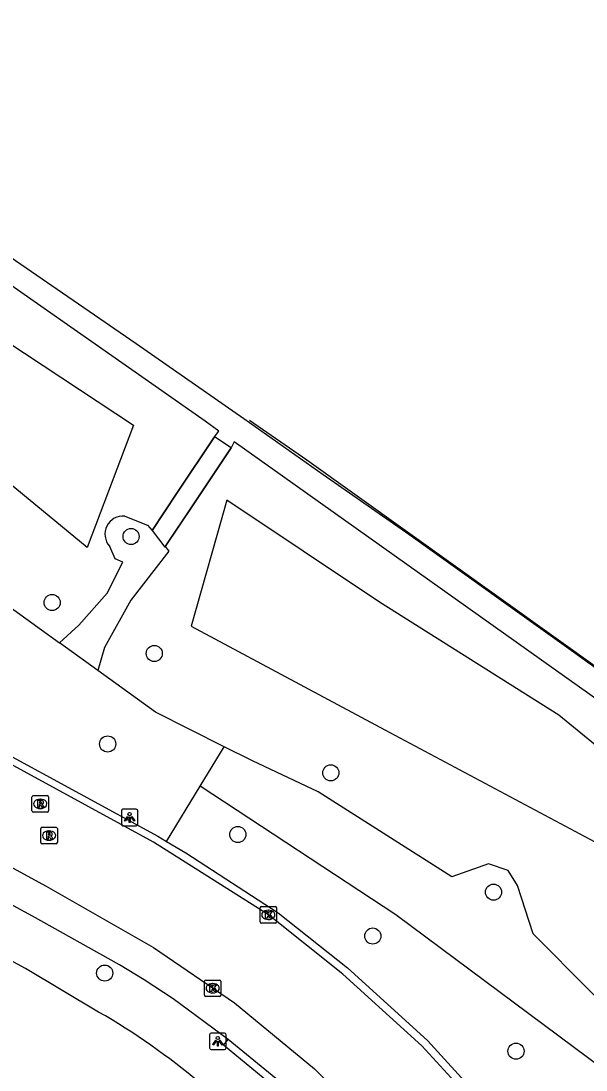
# Model space of a CAD drawing. Extents: x 163686 to 164493, y 382719 to 383870.
# Drawn here: x 164256.8 to 164291.1, y 383570.6 to 383634.1 of the extents above; entities that cross this region are included whole.
import ezdxf

# ---------------------------------------------------------------- set-up
doc = ezdxf.new("R2010")
doc.units = 0
for name, color, linetype in [('IMGEO_Boom', 7, 'Continuous'), ('IMGEO_Dek', 7, 'Continuous'), ('IMGEO_Geluidsscherm', 7, 'Continuous'), ('IMGEO_Groenvoorziening', 7, 'Continuous'), ('IMGEO_Hek', 7, 'Continuous'), ('IMGEO_Kolk', 7, 'Continuous'), ('IMGEO_Lichtpunt', 7, 'Continuous'), ('IMGEO_Rijbaan_lokaal_open', 7, 'Continuous'), ('IMGEO_Rioolput', 7, 'Continuous'), ('IMGEO_Spoorbaan_halfverhard', 7, 'Continuous'), ('IMGEO_Voetpad_open', 7, 'Continuous'), ('IMGEO_Waterloop', 7, 'Continuous')]:
    doc.layers.add(name, color=color, linetype=linetype)

msp = doc.modelspace()

# ---------------------------------------------------------------- linework, layer by layer
at = {"layer": 'IMGEO_Boom'}
for centre in [(164263.503, 383602.89), (164258.722, 383598.89), (164264.906, 383595.805), (164262.084, 383590.324), (164275.597, 383588.574), (164269.967, 383584.84), (164285.452, 383581.349), (164278.141, 383578.689), (164261.906, 383576.447), (164286.814, 383571.717)]:
    msp.add_circle(centre, 0.489, dxfattribs=at)
at = {"layer": 'IMGEO_Dek'}
msp.add_lwpolyline([(164269.566, 383608.252), (164269.509, 383608.29), (164268.561, 383608.923), (164266.282, 383605.508), (164264.777, 383603.255), (164265.553, 383602.24), (164267.266, 383604.806)], close=True, dxfattribs=at)
at = {"layer": 'IMGEO_Geluidsscherm'}
msp.add_lwpolyline([(164178.308, 383670.341), (164190.292, 383662.961), (164204.809, 383653.797), (164214.604, 383647.472), (164219.024, 383644.671), (164226.447, 383639.812), (164234.147, 383634.711), (164245.425, 383627.125), (164252.983, 383622.013), (164263.817, 383614.57), (164270.329, 383610.044), (164275.137, 383606.636), (164280.317, 383603.031), (164290.149, 383596.013), (164297.866, 383590.452), (164311.726, 383580.275), (164322.5, 383572.229), (164334.481, 383563.116)], dxfattribs=at)
at = {"layer": 'IMGEO_Groenvoorziening'}
for points in [[(164187.003, 383643.289), (164189.344, 383637.461), (164190.956, 383634.136), (164192.848, 383630.901), (164194.653, 383628.404), (164197.967, 383625.14), (164200.958, 383622.741), (164203.452, 383621.656), (164206.907, 383620.347), (164211.26, 383619.618), (164217.841, 383620.414), (164220.774, 383620.363), (164228.061, 383617.214), (164236.144, 383613.287), (164240.65, 383610.564), (164246.686, 383605.84), (164250.858, 383602.453), (164259.176, 383596.446)], [(164268.561, 383608.923), (164268.809, 383609.278), (164267.99, 383609.881), (164253.179, 383620.224), (164236.524, 383631.543), (164222.865, 383640.287)], [(164263.119, 383604.126), (164264.494, 383603.581), (164264.777, 383603.255), (164266.282, 383605.508), (164268.561, 383608.923)], [(164269.566, 383608.252), (164269.509, 383608.29), (164268.561, 383608.923)], [(164337.56, 383552.372), (164337.744, 383552.779), (164338.14, 383554.352), (164338.056, 383556.098), (164337.618, 383557.631), (164336.697, 383559.143), (164333.432, 383562.136), (164333.362, 383562.188), (164297.287, 383589.051), (164269.744, 383608.623), (164269.566, 383608.252)], [(164269.566, 383608.252), (164267.266, 383604.806), (164265.576, 383602.275), (164265.797, 383602.004), (164263.487, 383599.038), (164261.884, 383596.17), (164261.485, 383594.779)], [(164259.176, 383596.446), (164260.335, 383597.514), (164262.054, 383599.454), (164263.012, 383601.33), (164262.536, 383601.532), (164262.206, 383602.293)], [(164261.485, 383594.779), (164259.176, 383596.446)], [(164269.15, 383590.155), (164264.991, 383592.246), (164261.485, 383594.779)], [(164267.688, 383587.765), (164269.15, 383590.155)], [(164337.56, 383552.372), (164337.354, 383551.914), (164335.748, 383549.856), (164333.439, 383548.423), (164330.157, 383548.062), (164310.654, 383562.875), (164304.84, 383567.609), (164304.781, 383571.705), (164303.905, 383572.867), (164302.938, 383573.494), (164301.585, 383573.388), (164297.852, 383570.444), (164294.748, 383571.879), (164287.858, 383578.832), (164286.909, 383581.758), (164286.346, 383582.668), (164285.151, 383583.062), (164282.935, 383582.272), (164274.841, 383587.429), (164270.853, 383589.3), (164269.15, 383590.155)], [(164265.642, 383584.422), (164267.688, 383587.765)], [(164300.779, 383564.259), (164297.466, 383566.625), (164279.545, 383579.974), (164267.688, 383587.765)]]:
    msp.add_lwpolyline(points, dxfattribs=at)
msp.add_arc((164263.023, 383603.03), 1.1, 85.00076, 222.04432, dxfattribs=at)
at = {"layer": 'IMGEO_Hek'}
msp.add_lwpolyline([(164270.665, 383609.932), (164274.138, 383607.527), (164298.099, 383590.383), (164317.574, 383576.056), (164335.508, 383562.46)], dxfattribs=at)
at = {"layer": 'IMGEO_Kolk'}
for p, q in [((164271.316, 383579.547), (164271.316, 383580.399)), ((164271.391, 383580.473), (164272.243, 383580.473)), ((164271.804, 383580.253), (164271.829, 383580.253)), ((164272.317, 383580.399), (164272.317, 383579.547)), ((164272.243, 383579.473), (164271.391, 383579.473)), ((164271.827, 383579.693), (164271.802, 383579.693)), ((164267.945, 383575.101), (164267.945, 383575.953)), ((164268.02, 383576.027), (164268.872, 383576.027)), ((164268.433, 383575.807), (164268.458, 383575.807)), ((164268.946, 383575.953), (164268.946, 383575.101)), ((164268.872, 383575.027), (164268.02, 383575.027)), ((164268.456, 383575.247), (164268.431, 383575.247))]:
    msp.add_line(p, q, dxfattribs=at)
for points in [[(164271.316, 383579.547), (164271.316, 383580.399)], [(164271.391, 383580.473), (164272.243, 383580.473)], [(164271.637, 383580.173), (164271.76, 383580.173), (164271.76, 383580.022), (164271.89, 383580.173), (164272.054, 383580.173), (164271.908, 383580.022), (164272.061, 383579.773), (164271.909, 383579.773), (164271.824, 383579.937), (164271.76, 383579.87), (164271.76, 383579.773), (164271.637, 383579.773), (164271.637, 383580.173)], [(164272.317, 383580.399), (164272.317, 383579.547)], [(164272.243, 383579.473), (164271.391, 383579.473)], [(164267.945, 383575.101), (164267.945, 383575.953)], [(164268.02, 383576.027), (164268.872, 383576.027)], [(164268.266, 383575.727), (164268.389, 383575.727), (164268.389, 383575.576), (164268.519, 383575.727), (164268.683, 383575.727), (164268.537, 383575.576), (164268.69, 383575.327), (164268.538, 383575.327), (164268.453, 383575.491), (164268.389, 383575.424), (164268.389, 383575.327), (164268.266, 383575.327), (164268.266, 383575.727)], [(164268.946, 383575.953), (164268.946, 383575.101)], [(164268.872, 383575.027), (164268.02, 383575.027)]]:
    msp.add_lwpolyline(points, dxfattribs=at)
for centre, start, end in [((164271.393, 383580.397), 91.55205, 178.44795), ((164271.393, 383580.397), 91.55205, 178.44795), ((164272.241, 383580.397), 1.55205, 88.44795), ((164272.241, 383580.397), 1.55205, 88.44795), ((164271.393, 383579.549), 181.55205, 268.44795), ((164271.393, 383579.549), 181.55205, 268.44795), ((164272.241, 383579.549), 271.55205, 358.44795), ((164272.241, 383579.549), 271.55205, 358.44795), ((164268.022, 383575.951), 91.55205, 178.44795), ((164268.022, 383575.951), 91.55205, 178.44795), ((164268.87, 383575.951), 1.55205, 88.44795), ((164268.87, 383575.951), 1.55205, 88.44795), ((164268.022, 383575.103), 181.55205, 268.44795), ((164268.022, 383575.103), 181.55205, 268.44795), ((164268.87, 383575.103), 271.55205, 358.44795), ((164268.87, 383575.103), 271.55205, 358.44795)]:
    msp.add_arc(centre, 0.0765, start, end, dxfattribs=at)
for centre, major_axis, ratio, start_param, end_param in [((164271.803, 383579.973), (-0.387, 0.002), 0.722429, 4.712389, 7.853982), ((164271.828, 383579.973), (-0.39, 0.002), 0.717154, 1.570796, 4.712389), ((164268.432, 383575.527), (-0.387, 0.002), 0.722429, 4.712389, 7.853982), ((164268.457, 383575.527), (-0.39, 0.002), 0.717154, 1.570796, 4.712389)]:
    msp.add_ellipse(centre, major_axis=major_axis, ratio=ratio, start_param=start_param, end_param=end_param, dxfattribs=at)
at = {"layer": 'IMGEO_Lichtpunt'}
for p, q in [((164263.818, 383586.37), (164263.01, 383586.37)), ((164263.818, 383586.37), (164263.01, 383586.37)), ((164262.916, 383586.275), (164262.916, 383585.468)), ((164262.916, 383586.275), (164262.916, 383585.468)), ((164263.912, 383585.468), (164263.912, 383586.275)), ((164263.912, 383585.468), (164263.912, 383586.275)), ((164263.01, 383585.374), (164263.818, 383585.374)), ((164263.01, 383585.374), (164263.818, 383585.374)), ((164268.257, 383572.717), (164268.257, 383571.91)), ((164268.257, 383572.717), (164268.257, 383571.91)), ((164269.159, 383572.812), (164268.351, 383572.812)), ((164269.159, 383572.812), (164268.351, 383572.812)), ((164269.253, 383571.91), (164269.253, 383572.717)), ((164269.253, 383571.91), (164269.253, 383572.717)), ((164268.351, 383571.816), (164269.159, 383571.816)), ((164268.351, 383571.816), (164269.159, 383571.816))]:
    msp.add_line(p, q, dxfattribs=at)
for points in [[(164263.29, 383585.939), (164263.329, 383585.911), (164263.141, 383585.649), (164263.103, 383585.676), (164263.29, 383585.939)], [(164263.392, 383585.891), (164263.439, 383585.891), (164263.439, 383585.569), (164263.392, 383585.569), (164263.392, 383585.891)], [(164263.502, 383585.911), (164263.54, 383585.938), (164263.727, 383585.676), (164263.688, 383585.648), (164263.502, 383585.911)], [(164268.631, 383572.381), (164268.67, 383572.353), (164268.482, 383572.091), (164268.444, 383572.118), (164268.631, 383572.381)], [(164268.843, 383572.353), (164268.881, 383572.38), (164269.068, 383572.118), (164269.029, 383572.09), (164268.843, 383572.353)], [(164268.733, 383572.333), (164268.78, 383572.333), (164268.78, 383572.011), (164268.733, 383572.011), (164268.733, 383572.333)]]:
    msp.add_lwpolyline(points, dxfattribs=at)
for centre in [(164263.415, 383586.073), (164268.756, 383572.515)]:
    msp.add_circle(centre, 0.0994, dxfattribs=at)
for centre, start, end in [((164263.01, 383586.275), 90, 180), ((164263.01, 383586.275), 90, 180), ((164263.818, 383586.275), 0, 90), ((164263.818, 383586.275), 0, 90), ((164263.01, 383585.468), 180, 270), ((164263.01, 383585.468), 180, 270), ((164263.818, 383585.468), 270, 0), ((164263.818, 383585.468), 270, 360), ((164268.351, 383572.717), 90, 180), ((164268.351, 383572.717), 90, 180), ((164269.159, 383572.717), 0, 90), ((164269.159, 383572.717), 0, 90), ((164268.351, 383571.91), 180, 270), ((164268.351, 383571.91), 180, 270), ((164269.159, 383571.91), 270, 0), ((164269.159, 383571.91), 270, 360)]:
    msp.add_arc(centre, 0.0946, start, end, dxfattribs=at)
at = {"layer": 'IMGEO_Rijbaan_lokaal_open'}
for points in [[(164300.793, 383537.003), (164299.425, 383541.766), (164297.672, 383546.69), (164295.552, 383551.471), (164292.33, 383557.592), (164288.778, 383562.985), (164285.331, 383567.442), (164281.117, 383572.046), (164276.318, 383576.386), (164271.817, 383579.973), (164264.868, 383584.373), (164243.523, 383596.022), (164211.467, 383613.518)], [(164208.835, 383608.682), (164258.358, 383581.718), (164264.861, 383578.006), (164269.76, 383574.647), (164274.618, 383570.645), (164278.958, 383566.373), (164281.972, 383562.836), (164284.157, 383559.941)]]:
    msp.add_lwpolyline(points, dxfattribs=at)
at = {"layer": 'IMGEO_Rioolput'}
for p, q in [((164257.502, 383586.267), (164257.502, 383587.119)), ((164257.577, 383587.193), (164258.429, 383587.193)), ((164257.99, 383586.973), (164258.015, 383586.973)), ((164258.503, 383587.119), (164258.503, 383586.267)), ((164258.013, 383586.413), (164257.988, 383586.413)), ((164258.429, 383586.193), (164257.577, 383586.193)), ((164258.036, 383584.35), (164258.036, 383585.202)), ((164258.111, 383585.276), (164258.963, 383585.276)), ((164258.524, 383585.056), (164258.549, 383585.056)), ((164259.037, 383585.202), (164259.037, 383584.35)), ((164258.547, 383584.496), (164258.522, 383584.496)), ((164258.963, 383584.276), (164258.111, 383584.276))]:
    msp.add_line(p, q, dxfattribs=at)
for points in [[(164257.502, 383586.267), (164257.502, 383587.119)], [(164257.577, 383587.193), (164258.429, 383587.193)], [(164258.503, 383587.119), (164258.503, 383586.267)], [(164258.091, 383586.891), (164257.839, 383586.893), (164257.839, 383586.493)], [(164257.839, 383586.493), (164257.963, 383586.493), (164257.963, 383586.655), (164257.974, 383586.655)], [(164258.017, 383586.812), (164257.963, 383586.812), (164257.963, 383586.731)], [(164257.963, 383586.731), (164258.015, 383586.731)], [(164258.021, 383586.626), (164258.092, 383586.493), (164258.232, 383586.493), (164258.167, 383586.619)], [(164258.429, 383586.193), (164257.577, 383586.193)], [(164258.036, 383584.35), (164258.036, 383585.202)], [(164258.111, 383585.276), (164258.963, 383585.276)], [(164259.037, 383585.202), (164259.037, 383584.35)], [(164258.625, 383584.974), (164258.373, 383584.976), (164258.373, 383584.576)], [(164258.373, 383584.576), (164258.497, 383584.576), (164258.497, 383584.738), (164258.508, 383584.738)], [(164258.551, 383584.895), (164258.497, 383584.895), (164258.497, 383584.814)], [(164258.497, 383584.814), (164258.549, 383584.814)], [(164258.555, 383584.709), (164258.626, 383584.576), (164258.766, 383584.576), (164258.701, 383584.702)], [(164258.963, 383584.276), (164258.111, 383584.276)]]:
    msp.add_lwpolyline(points, dxfattribs=at)
for centre, radius, start, end in [((164257.579, 383587.117), 0.0765, 91.55205, 178.44795), ((164257.579, 383587.117), 0.0765, 91.55205, 178.44795), ((164258.427, 383587.117), 0.0765, 1.55205, 88.44795), ((164258.427, 383587.117), 0.0765, 1.55205, 88.44795), ((164257.973, 383586.602), 0.0533, 26.02933, 88.69889), ((164257.999, 383586.92), 0.19, 274.7715, 282.96867), ((164258.023, 383586.716), 0.0964, 77.00612, 93.18647), ((164258.037, 383586.773), 0.0378, 276.66336, 79.67722), ((164258.09, 383586.781), 0.109, 350.36119, 89.41601), ((164258.088, 383586.781), 0.112, 277.58423, 350.98172), ((164258.072, 383586.566), 0.108, 29.51342, 73.79051), ((164257.579, 383586.269), 0.0765, 181.55205, 268.44795), ((164257.579, 383586.269), 0.0765, 181.55205, 268.44795), ((164258.427, 383586.269), 0.0765, 271.55205, 358.44795), ((164258.427, 383586.269), 0.0765, 271.55205, 358.44795), ((164258.113, 383585.2), 0.0765, 91.55205, 178.44795), ((164258.113, 383585.2), 0.0765, 91.55205, 178.44795), ((164258.961, 383585.2), 0.0765, 1.55205, 88.44795), ((164258.961, 383585.2), 0.0765, 1.55205, 88.44795), ((164258.507, 383584.685), 0.0533, 26.02933, 88.69889), ((164258.533, 383585.003), 0.19, 274.7715, 282.96867), ((164258.557, 383584.799), 0.0964, 77.00612, 93.18647), ((164258.571, 383584.856), 0.0378, 276.66336, 79.67722), ((164258.624, 383584.864), 0.109, 350.36119, 89.41601), ((164258.622, 383584.864), 0.112, 277.58423, 350.98172), ((164258.606, 383584.649), 0.108, 29.51342, 73.79051), ((164258.113, 383584.352), 0.0765, 181.55205, 268.44795), ((164258.113, 383584.352), 0.0765, 181.55205, 268.44795), ((164258.961, 383584.352), 0.0765, 271.55205, 358.44795), ((164258.961, 383584.352), 0.0765, 271.55205, 358.44795)]:
    msp.add_arc(centre, radius, start, end, dxfattribs=at)
for centre, major_axis, ratio, start_param, end_param in [((164257.989, 383586.693), (-0.387, 0.002), 0.722429, 4.712389, 7.853982), ((164258.014, 383586.693), (-0.39, 0.002), 0.717154, 1.570796, 4.712389), ((164258.523, 383584.776), (-0.387, 0.002), 0.722429, 4.712389, 7.853982), ((164258.548, 383584.776), (-0.39, 0.002), 0.717154, 1.570796, 4.712389)]:
    msp.add_ellipse(centre, major_axis=major_axis, ratio=ratio, start_param=start_param, end_param=end_param, dxfattribs=at)
at = {"layer": 'IMGEO_Spoorbaan_halfverhard'}
msp.add_lwpolyline([(164178.308, 383670.341), (164190.292, 383662.961), (164204.809, 383653.797), (164214.604, 383647.472), (164219.024, 383644.671), (164226.447, 383639.812), (164234.147, 383634.711), (164245.425, 383627.125), (164252.983, 383622.013), (164263.817, 383614.57), (164270.329, 383610.044), (164275.137, 383606.636), (164280.317, 383603.031), (164290.149, 383596.013), (164297.866, 383590.452), (164311.726, 383580.275), (164322.5, 383572.229), (164334.481, 383563.116), (164342.526, 383556.894)], dxfattribs=at)
at = {"layer": 'IMGEO_Voetpad_open'}
for points in [[(164178.254, 383632.083), (164243.729, 383596.391), (164254.758, 383590.378), (164255.636, 383589.9), (164265.115, 383584.732), (164265.642, 383584.422)], [(164269.392, 383572.433), (164266.044, 383574.897), (164264.289, 383576.039), (164262.793, 383576.956), (164257.542, 383579.901), (164175.764, 383624.455)], [(164269.566, 383608.252), (164269.509, 383608.29), (164268.561, 383608.923), (164266.282, 383605.508), (164264.777, 383603.255), (164265.553, 383602.24), (164267.266, 383604.806), (164269.566, 383608.252)], [(164261.539, 383574.089), (164257.108, 383576.723), (164238.193, 383587.024)], [(164265.642, 383584.422), (164266.819, 383583.728), (164272.413, 383580.093), (164276.604, 383576.775), (164281.446, 383572.367), (164285.362, 383568.058), (164289.043, 383563.387), (164290.899, 383560.55)], [(164272.49, 383569.873), (164272.181, 383569.542), (164269.106, 383572.082), (164269.392, 383572.433)], [(164272.49, 383569.873), (164269.392, 383572.433)]]:
    msp.add_lwpolyline(points, dxfattribs=at)
msp.add_arc((164240.261, 383537.161), 42.62, 39.8611, 60.04949, dxfattribs=at)
at = {"layer": 'IMGEO_Waterloop'}
for points in [[(164248.291, 383619.773), (164263.65, 383609.638), (164260.852, 383602.22), (164253.799, 383608.007)], [(164269.303, 383605.097), (164267.132, 383597.455), (164278.873, 383591.181), (164291.582, 383584.389), (164299.54, 383577.345), (164305.747, 383571.85), (164309.592, 383567.129), (164328.972, 383553.373), (164331.948, 383552.569), (164335.62, 383554.367), (164334.353, 383556.954), (164307.984, 383576.862), (164289.407, 383592.066), (164278.551, 383598.903), (164269.303, 383605.097)]]:
    msp.add_lwpolyline(points, dxfattribs=at)

doc.saveas('drawing.dxf')
